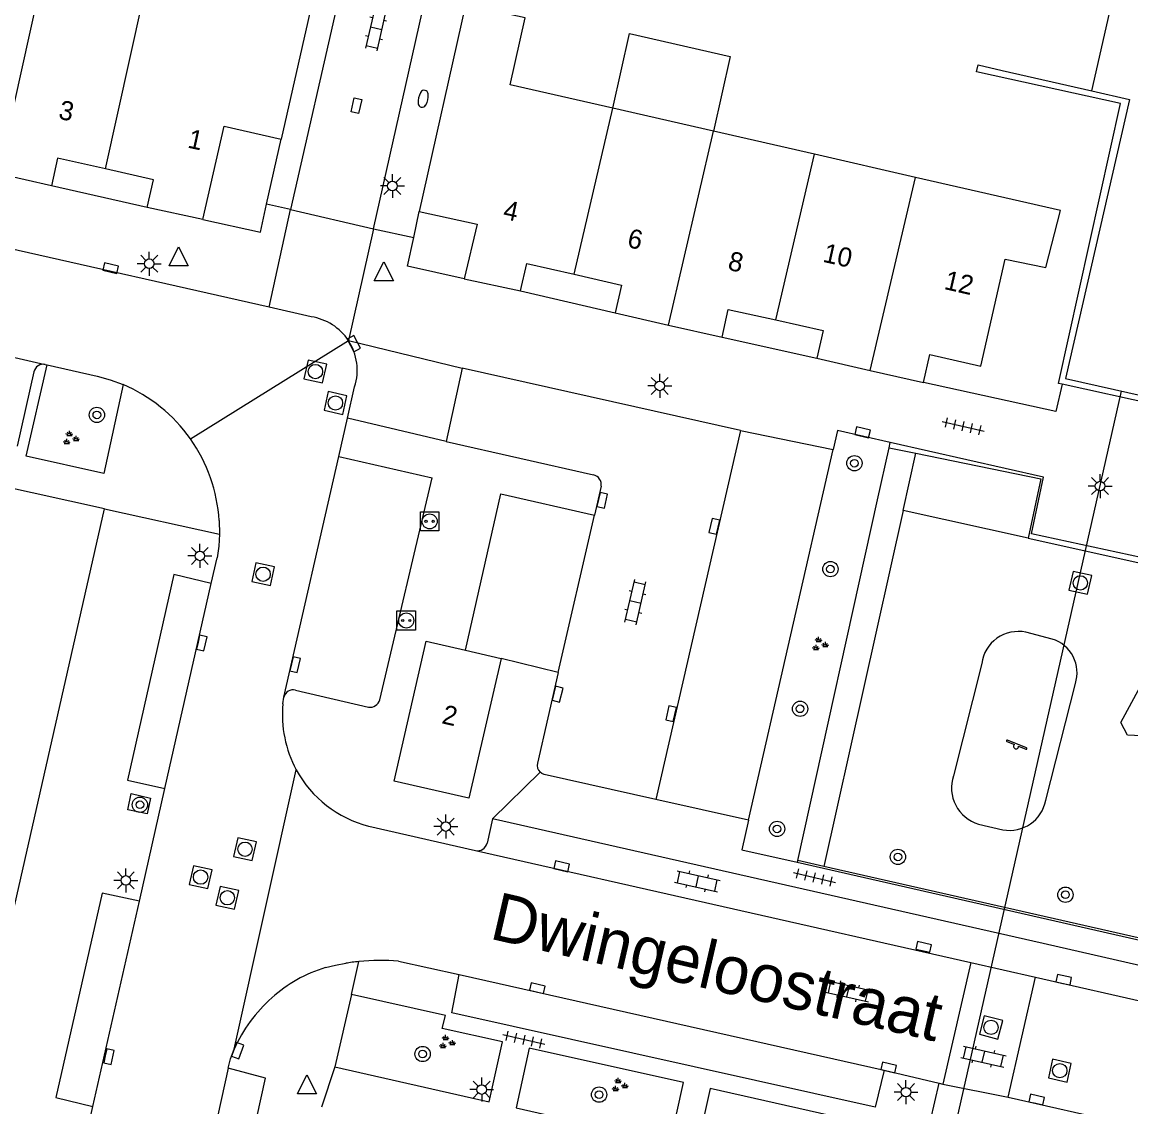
# Model space of a CAD drawing. Extents: x 128999 to 131010, y 395498 to 399007.
# Drawn here: x 129368.2 to 129426.2, y 398880.6 to 398937.3 of the extents above; entities that cross this region are included whole.
import ezdxf

# ---------------------------------------------------------------- set-up
doc = ezdxf.new("R2010")
doc.units = 0
for name, color, linetype in [('gg-afsc-hekwerk', 7, 'Continuous'), ('gg-anno-huisnummerreeks BGT', 7, 'Continuous'), ('gg-anno-openbare ruimte label', 7, 'Continuous'), ('gg-bbg-hoofdgebouw', 7, 'Continuous'), ('gg-bbg-luifel en loopbrug', 7, 'Continuous'), ('gg-bbg-tussenscheiding', 7, 'Continuous'), ('gg-knt-verharding', 7, 'Continuous'), ('gg-knt-verharding nz', 7, 'Continuous'), ('gg-kntw-beschoeiing', 7, 'Continuous'), ('gg-kntw-kademuur', 7, 'Continuous'), ('gg-kwrk-duiker nz buis', 7, 'Continuous'), ('gt-grn-groengrens', 7, 'Continuous'), ('gt-grn-weggrens', 7, 'Continuous'), ('gt-symb-boom', 7, 'Continuous'), ('gt-symb-brandkraan', 7, 'Continuous'), ('gt-symb-groenvak', 7, 'Continuous'), ('gt-symb-klinker verharding', 7, 'Continuous'), ('gt-symb-kolk', 7, 'Continuous'), ('gt-symb-kolk center center', 7, 'Continuous'), ('gt-symb-laadpunt elektrisch vervoer', 7, 'Continuous'), ('gt-symb-lichtmast', 7, 'Continuous'), ('gt-symb-rioolschacht', 7, 'Continuous'), ('gt-symb-speelvoorziening', 7, 'Continuous'), ('gt-symb-tegel verharding', 7, 'Continuous'), ('gt-symb-waterafsluiter', 7, 'Continuous')]:
    doc.layers.add(name, color=color, linetype=linetype)

# ---------------------------------------------------------------- blocks, each defined once
blk = doc.blocks.new('gt0-KOLKCC')
at = {"layer": 'gt-symb-kolk center center'}
blk.add_lwpolyline([(-0.375, 0.2), (0.375, 0.2), (0.375, -0.2), (-0.375, -0.2)], close=True, dxfattribs=at)
blk = doc.blocks.new('gt0-LMAST')
at = {"layer": 'gt-symb-lichtmast'}
for p, q in [((-0.005, 0.246), (-0.005, 0.621)), ((-0.182, 0.173), (-0.447, 0.438)), ((0.172, 0.173), (0.437, 0.438)), ((-0.255, -0.004), (-0.63, -0.004)), ((-0.182, -0.181), (-0.447, -0.446)), ((-0.005, -0.254), (-0.005, -0.629)), ((0.437, -0.446), (0.172, -0.181)), ((0.245, -0.004), (0.62, -0.004))]:
    blk.add_line(p, q, dxfattribs=at)
blk.add_circle((-0.005, -0.004), 0.25, dxfattribs=at)
blk = doc.blocks.new('gt0-BR')
at = {"layer": 'gt-symb-brandkraan'}
for centre, radius, start, end in [((-0.244, 0), 0.206, 107.56694, 252.43307), ((0.599, -2.664), 3, 106.89205, 107.56694), ((0, -0.691), 0.938, 73.10799, 106.89205), ((-0.599, -2.664), 3, 72.43309, 73.10799), ((0.244, 0), 0.206, 287.56695, 72.43309), ((0.599, 2.664), 3, 252.43307, 253.10797), ((0, 0.691), 0.938, 253.10797, 286.89206), ((-0.599, 2.664), 3, 286.89206, 287.56695)]:
    blk.add_arc(centre, radius, start, end, dxfattribs=at)
blk = doc.blocks.new('gt0-KL1')
at = {"layer": 'gt-symb-klinker verharding'}
for p, q in [((-1.15, 0.3), (1.15, 0.3)), ((-1, -0.3), (-1, 0.3)), ((-0.5, 0.3), (-0.5, 0.45)), ((0, -0.3), (0, 0.3)), ((0.5, 0.3), (0.5, 0.45)), ((1, -0.3), (1, 0.3)), ((-1.15, -0.3), (1.15, -0.3)), ((-0.5, -0.45), (-0.5, -0.3)), ((0.5, -0.45), (0.5, -0.3))]:
    blk.add_line(p, q, dxfattribs=at)
blk = doc.blocks.new('gt0-KOLK')
at = {"layer": 'gt-symb-kolk'}
blk.add_lwpolyline([(0, 0), (0.375, 0), (0.375, 0.4), (-0.375, 0.4), (-0.375, 0), (0, 0)], dxfattribs=at)
blk = doc.blocks.new('gt0-WAFSL')
at = {"layer": 'gt-symb-waterafsluiter'}
for p, q in [((-0.5, -0.333), (0, 0.667)), ((0, 0.667), (0.5, -0.333)), ((0.5, -0.333), (-0.5, -0.333))]:
    blk.add_line(p, q, dxfattribs=at)
blk = doc.blocks.new('gt0-LEV')
at = {"layer": 'gt-symb-laadpunt elektrisch vervoer'}
blk.add_lwpolyline([(-0.486, 0.501), (0.486, 0.501), (0.486, -0.499), (-0.486, -0.499)], close=True, dxfattribs=at)
for centre, radius in [((0, 0), 0.393), ((-0.186, 0), 0.0566), ((0.186, 0), 0.0566)]:
    blk.add_circle(centre, radius, dxfattribs=at)
blk = doc.blocks.new('gt0-RS')
at = {"layer": 'gt-symb-rioolschacht'}
blk.add_lwpolyline([(-0.5, -0.5), (0.5, -0.5), (0.5, 0.5), (-0.5, 0.5)], close=True, dxfattribs=at)
blk.add_circle((0, 0), 0.375, dxfattribs=at)
blk = doc.blocks.new('gt0-BOOM')
at = {"layer": 'gt-symb-boom'}
for radius in [0.4, 0.2]:
    blk.add_circle((0, 0), radius, dxfattribs=at)
blk = doc.blocks.new('gt0-TEG1')
at = {"layer": 'gt-symb-tegel verharding'}
for p, q in [((-1.125, 0), (1.125, 0)), ((-0.9, -0.25), (-0.9, 0.25)), ((-0.45, -0.25), (-0.45, 0.25)), ((0, -0.25), (0, 0.25)), ((0.45, -0.25), (0.45, 0.25)), ((0.9, -0.25), (0.9, 0.25))]:
    blk.add_line(p, q, dxfattribs=at)
blk = doc.blocks.new('gt0-GRVAK')
at = {"layer": 'gt-symb-groenvak'}
for p, q in [((-0.11, 0.189), (-0.228, 0.24)), ((-0.182, 0.153), (0.088, 0.153)), ((-0.091, 0.211), (-0.156, 0.322)), ((-0.047, 0.214), (-0.047, 0.393)), ((-0.004, 0.211), (0.061, 0.322)), ((0.015, 0.189), (0.133, 0.24)), ((0.262, -0.052), (0.197, 0.059)), ((0.305, -0.049), (0.305, 0.13)), ((0.349, -0.052), (0.414, 0.059)), ((-0.245, -0.228), (-0.363, -0.177)), ((-0.318, -0.264), (-0.047, -0.264)), ((-0.226, -0.206), (-0.291, -0.095)), ((-0.183, -0.203), (-0.183, -0.024)), ((-0.139, -0.206), (-0.074, -0.095)), ((-0.12, -0.228), (-0.002, -0.177)), ((0.243, -0.074), (0.125, -0.023)), ((0.17, -0.11), (0.441, -0.11)), ((0.368, -0.074), (0.486, -0.023))]:
    blk.add_line(p, q, dxfattribs=at)
blk = doc.blocks.new('gt0-SV')
at = {"layer": 'gt-symb-speelvoorziening'}
for p, q in [((-0.477, 0.255), (-0.08, 0.096)), ((0.542, -0.076), (-0.449, 0.324)), ((0.125, 0.014), (0.515, -0.143))]:
    blk.add_line(p, q, dxfattribs=at)
for centre, radius, start, end in [((-0.466, 0.291), 0.0369, 63.6251, 252.66016), ((-0.002, -0.005), 0.128, 127.68665, 8.59861), ((0.531, -0.111), 0.0363, 243.50852, 72.54358)]:
    blk.add_arc(centre, radius, start, end, dxfattribs=at)

msp = doc.modelspace()

# ---------------------------------------------------------------- linework, layer by layer
at = {"layer": 'gg-afsc-hekwerk'}
for p, q in [((129412.937, 398912.329), (129413.541, 398915.058)), ((129413.541, 398915.058), (129414.946, 398914.771)), ((129408.768, 398893.49), (129412.937, 398912.329)), ((129410.134, 398893.179), (129408.768, 398893.49)), ((129444.022, 398885.456), (129410.134, 398893.179))]:
    msp.add_line(p, q, dxfattribs=at)
for points in [[(129414.946, 398914.771), (129421.467, 398913.437), (129420.809, 398910.332)], [(129420.809, 398910.332), (129426.851, 398908.993), (129427.591, 398912.058), (129451.111, 398906.706)]]:
    msp.add_lwpolyline(points, dxfattribs=at)
at = {"layer": 'gg-bbg-hoofdgebouw'}
for p, q in [((129404.361, 398931.596), (129399.101, 398932.796)), ((129409.641, 398930.392), (129404.361, 398931.596)), ((129414.92, 398929.189), (129409.641, 398930.392)), ((129369.761, 398928.75), (129367, 398929.368)), ((129377.671, 398926.99), (129374.761, 398927.62)), ((129391.331, 398923.88), (129394.271, 398923.25)), ((129399.231, 398922.1), (129402.02, 398921.47)), ((129402.02, 398921.47), (129404.811, 398920.84)), ((129409.771, 398919.73), (129412.55, 398919.101)), ((129412.55, 398919.101), (129415.341, 398918.47)), ((129391.413, 398904.47), (129393.261, 398904.04))]:
    msp.add_line(p, q, dxfattribs=at)
for points in [[(129380.46, 398940.68), (129383.761, 398939.96), (129381.771, 398931.18)], [(129394.531, 398937.52), (129391.411, 398938.21), (129388.991, 398927.41)], [(129399.101, 398932.796), (129393.731, 398934.02), (129394.531, 398937.52)], [(129377.671, 398926.99), (129378.801, 398931.87), (129381.771, 398931.18)], [(129372.589, 398929.625), (129370.091, 398930.19), (129369.761, 398928.75)], [(129374.761, 398927.62), (129375.091, 398929.06), (129372.589, 398929.625)], [(129415.341, 398918.47), (129415.67, 398919.93), (129418.331, 398919.32), (129419.611, 398924.92), (129421.731, 398924.47), (129422.501, 398927.46), (129414.92, 398929.189)], [(129388.991, 398927.41), (129392.021, 398926.74), (129391.331, 398923.88)], [(129394.271, 398923.25), (129394.611, 398924.69), (129397.08, 398924.121)], [(129397.08, 398924.121), (129399.561, 398923.55), (129399.231, 398922.1)], [(129404.811, 398920.84), (129405.141, 398922.29), (129407.618, 398921.736)], [(129407.618, 398921.736), (129410.101, 398921.18), (129409.771, 398919.73)], [(129393.261, 398904.04), (129391.581, 398896.74), (129387.681, 398897.63), (129389.351, 398904.95), (129391.413, 398904.47)]]:
    msp.add_lwpolyline(points, dxfattribs=at)
at = {"layer": 'gg-bbg-luifel en loopbrug'}
msp.add_lwpolyline([(129399.101, 398932.796), (129399.981, 398936.698), (129405.244, 398935.511), (129404.361, 398931.596)], dxfattribs=at)
at = {"layer": 'gg-bbg-tussenscheiding'}
for p, q in [((129367, 398929.368), (129369.269, 398939.546)), ((129372.589, 398929.625), (129374.519, 398938.356)), ((129397.08, 398924.121), (129399.101, 398932.796)), ((129402.02, 398921.47), (129404.361, 398931.596)), ((129407.618, 398921.736), (129409.641, 398930.392)), ((129412.55, 398919.101), (129414.92, 398929.189))]:
    msp.add_line(p, q, dxfattribs=at)
at = {"layer": 'gg-knt-verharding'}
for p, q in [((129385.148, 398940.153), (129382.261, 398927.5)), ((129386.591, 398926.5), (129389.433, 398939.15)), ((129381.013, 398927.778), (129381.771, 398931.18)), ((129374.761, 398927.62), (129369.761, 398928.75)), ((129382.261, 398927.5), (129386.591, 398926.5)), ((129388.702, 398926.051), (129388.991, 398927.41)), ((129381.142, 398922.399), (129365.772, 398925.865)), ((129394.271, 398923.25), (129399.231, 398922.1)), ((129383.341, 398921.9), (129381.142, 398922.399)), ((129404.811, 398920.84), (129409.771, 398919.73)), ((129368.851, 398919.023), (129367.972, 398915.132)), ((129369.446, 398919.413), (129369.542, 398919.391)), ((129391.231, 398919.21), (129390.401, 398915.38)), ((129405.771, 398915.96), (129391.231, 398919.21)), ((129385.238, 398916.604), (129385.61, 398918.241)), ((129384.782, 398914.6), (129385.238, 398916.604)), ((129405.771, 398915.96), (129410.616, 398914.966)), ((129390.401, 398915.38), (129398.091, 398913.64)), ((129406.194, 398895.585), (129410.616, 398914.966)), ((129384.782, 398914.6), (129389.658, 398913.49)), ((129372.541, 398911.86), (129362.031, 398914.18)), ((129386.92, 398901.885), (129389.658, 398913.49)), ((129398.491, 398913.04), (129398.144, 398911.535)), ((129366.081, 398883.4), (129372.541, 398911.86)), ((129378.531, 398911.251), (129378.544, 398910.534)), ((129378.119, 398907.966), (129378.421, 398909.3)), ((129422.073, 398905.058), (129420.689, 398905.415)), ((129396.248, 398903.302), (129393.261, 398904.04)), ((129418.381, 398903.78), (129416.907, 398897.915)), ((129396.248, 398903.302), (129395.16, 398898.579)), ((129382.519, 398902.383), (129386.338, 398901.501)), ((129421.729, 398896.633), (129423.28, 398902.73)), ((129381.865, 398901.674), (129381.917, 398902.028)), ((129374.362, 398891.351), (129375.695, 398897.245)), ((129406.194, 398895.585), (129401.356, 398896.681)), ((129386.338, 398895.278), (129386.359, 398895.273)), ((129386.359, 398895.273), (129391.921, 398894.004)), ((129392.82, 398895.668), (129392.535, 398894.392)), ((129418.214, 398895.389), (129419.49, 398895.086)), ((129408.747, 398893.393), (129444.491, 398885.26)), ((129387.91, 398888.231), (129391.082, 398887.525)), ((129417.812, 398888.15), (129416.346, 398881.801)), ((129419.766, 398881.119), (129421.197, 398887.384)), ((129385.439, 398886.477), (129384.576, 398882.701)), ((129413.285, 398882.52), (129416.165, 398881.843)), ((129371.504, 398878.713), (129371.936, 398880.621))]:
    msp.add_line(p, q, dxfattribs=at)
for points in [[(129377.671, 398926.99), (129380.69, 398926.33), (129381.013, 398927.778)], [(129391.331, 398923.88), (129388.381, 398924.54), (129388.702, 398926.051)], [(129373.508, 398918.361), (129372.497, 398913.717), (129368.441, 398914.622), (129369.542, 398919.391)], [(129369.542, 398919.391), (129372.153, 398918.805), (129372.84, 398918.612), (129373.508, 398918.361)], [(129422.59, 398918.375), (129422.261, 398916.95), (129415.341, 398918.47)], [(129413.602, 398915.327), (129410.841, 398915.95), (129410.616, 398914.966)], [(129456.11, 398905.71), (129427.481, 398912.2), (129426.781, 398909.3), (129420.991, 398910.56), (129421.611, 398913.52), (129413.602, 398915.327)], [(129391.413, 398904.47), (129393.254, 398912.648), (129398.144, 398911.535)], [(129378.544, 398910.534), (129378.506, 398909.916), (129378.421, 398909.3)], [(129378.119, 398907.966), (129376.156, 398908.433), (129373.741, 398897.689), (129375.695, 398897.245)], [(129401.356, 398896.681), (129395.521, 398897.98), (129395.403, 398898.024), (129395.3, 398898.097)], [(129373.751, 398896.124), (129373.941, 398896.978), (129374.941, 398896.747), (129374.762, 398895.916), (129373.751, 398896.124)], [(129435.19, 398884.738), (129435.469, 398885.984), (129421.601, 398889.146), (129392.82, 398895.668)], [(129406.194, 398895.585), (129405.841, 398894.04), (129408.747, 398893.393)], [(129374.362, 398891.351), (129372.41, 398891.785), (129370.001, 398881.104), (129371.936, 398880.621)], [(129384.084, 398887.885), (129384.611, 398888.011), (129385.145, 398888.112)], [(129413.285, 398882.52), (129412.807, 398880.588), (129390.683, 398885.522), (129391.082, 398887.525)], [(129393.332, 398884.002), (129390.193, 398884.697), (129390.353, 398885.382), (129385.439, 398886.477)], [(129384.576, 398882.701), (129392.642, 398880.874), (129393.332, 398884.002)], [(129394.73, 398883.678), (129394.046, 398880.561), (129402.099, 398878.73), (129402.792, 398881.888), (129394.73, 398883.678)], [(129379.007, 398882.629), (129379.124, 398883.118), (129379.309, 398883.616)], [(129379.223, 398875.265), (129379.436, 398875.222), (129380.948, 398882.108), (129379.007, 398882.629)], [(129404.187, 398881.569), (129403.493, 398878.431), (129412.039, 398876.495), (129412.759, 398879.641), (129404.187, 398881.569)], [(129448.938, 398874.489), (129448.537, 398872.473), (129415.704, 398879.897), (129416.165, 398881.843)]]:
    msp.add_lwpolyline(points, dxfattribs=at)
for centre, radius, start, end in [((129382.924, 398919.107), 2.824, 33.26083, 81.50737), ((129382.926, 398919.109), 2.821, 342.0789, 33.25022), ((129369.343, 398918.922), 0.502, 78.10681, 168.37984), ((129370.257, 398910.734), 8.291, 35.25107, 66.91506), ((129370.26, 398910.737), 8.287, 3.55628, 35.24371), ((129397.991, 398913.14), 0.51, 348.72599, 78.65415), ((129420.305, 398903.511), 1.943, 78.59316, 172.03478), ((129421.524, 398903.297), 1.845, 342.11408, 72.69676), ((129382.392, 398901.911), 0.489, 74.88015, 166.17564), ((129387.838, 398901.088), 6.002, 174.39427, 208.48744), ((129386.424, 398902.004), 0.511, 260.34504, 346.48813), ((129387.835, 398901.087), 5.999, 208.49727, 255.5471), ((129395.633, 398898.455), 0.489, 165.29543, 227.09713), ((129418.782, 398897.284), 1.979, 161.40737, 253.30842), ((129419.831, 398896.986), 1.93, 259.80934, 349.47444), ((129392.019, 398894.529), 0.534, 259.41953, 345.15984), ((129387.015, 398876.774), 11.491, 85.53463, 95.90045), ((129386.159, 398880.931), 7.257, 106.61355, 132.22227), ((129387.129, 398876.011), 12.263, 96.06283, 99.31161), ((129386.518, 398880.395), 7.896, 131.5386, 155.92418)]:
    msp.add_arc(centre, radius, start, end, dxfattribs=at)
at = {"layer": 'gg-knt-verharding nz'}
for p, q in [((129363.519, 398920.74), (129369.446, 398919.413)), ((129405.771, 398915.96), (129401.356, 398896.681)), ((129381.917, 398902.028), (129384.782, 398914.6)), ((129396.248, 398903.302), (129398.144, 398911.535)), ((129375.695, 398897.245), (129378.119, 398907.966)), ((129391.921, 398894.004), (129417.812, 398888.15)), ((129371.936, 398880.621), (129374.362, 398891.351)), ((129417.812, 398888.15), (129421.197, 398887.384)), ((129391.082, 398887.525), (129413.285, 398882.52)), ((129421.197, 398887.384), (129435.549, 398884.139)), ((129379.007, 398882.629), (129377.447, 398875.625)), ((129416.165, 398881.843), (129416.346, 398881.801)), ((129416.346, 398881.801), (129419.766, 398881.119)), ((129419.766, 398881.119), (129425.768, 398879.76))]:
    msp.add_line(p, q, dxfattribs=at)
at = {"layer": 'gg-kntw-beschoeiing'}
msp.add_lwpolyline([(129424.139, 398933.703), (129434.452, 398979.091), (129437.339, 398981.069), (129441.611, 399000)], dxfattribs=at)
at = {"layer": 'gg-kntw-kademuur'}
for p, q in [((129419.46, 398934.777), (129424.139, 398933.703)), ((129428.86, 398916.988), (129422.59, 398918.375))]:
    msp.add_line(p, q, dxfattribs=at)
for points in [[(129422.59, 398918.375), (129422.399, 398918.417), (129425.634, 398933.041), (129418.112, 398934.705), (129418.195, 398935.067), (129419.46, 398934.777)], [(129424.139, 398933.703), (129426.103, 398933.253), (129422.765, 398918.668), (129428.589, 398917.368), (129431.918, 398931.958), (129433.882, 398931.526)]]:
    msp.add_lwpolyline(points, dxfattribs=at)
at = {"layer": 'gg-kwrk-duiker nz buis'}
msp.add_line((129415.531, 398873.046), (129425.683, 398918.017), dxfattribs=at)
at = {"layer": 'gt-grn-groengrens'}
for p, q in [((129413.541, 398915.058), (129413.602, 398915.327)), ((129414.279, 398911.779), (129414.946, 398914.771)), ((129414.279, 398911.779), (129410.134, 398893.179)), ((129420.809, 398910.332), (129414.279, 398911.779)), ((129408.768, 398893.49), (129408.747, 398893.393))]:
    msp.add_line(p, q, dxfattribs=at)
msp.add_lwpolyline([(129439.594, 398899.39), (129439.396, 398898.312), (129439.705, 398897.774), (129439.726, 398894.759), (129438.833, 398894.24), (129437.896, 398894.217), (129437.495, 398894.925), (129437.527, 398895.877), (129437.158, 398896.629), (129435.963, 398898.039), (129430.726, 398899.807), (129426, 398900.027), (129425.655, 398900.69), (129427.708, 398904.5), (129428.592, 398904.786), (129431.186, 398902.929), (129431.984, 398901.765), (129434.148, 398900.804)], dxfattribs=at)
at = {"layer": 'gt-grn-weggrens'}
for p, q in [((129382.261, 398927.5), (129381.013, 398927.778)), ((129381.142, 398922.399), (129382.261, 398927.5)), ((129386.591, 398926.5), (129385.285, 398920.656)), ((129386.591, 398926.5), (129388.702, 398926.051)), ((129377.028, 398915.519), (129385.285, 398920.656)), ((129385.285, 398920.656), (129391.231, 398919.21)), ((129390.401, 398915.38), (129385.238, 398916.604)), ((129372.541, 398911.86), (129378.544, 398910.534)), ((129379.309, 398883.616), (129382.563, 398898.225)), ((129395.3, 398898.097), (129392.82, 398895.668)), ((129385.439, 398886.477), (129385.834, 398888.205)), ((129384.576, 398882.701), (129383.871, 398880.6))]:
    msp.add_line(p, q, dxfattribs=at)

# ---------------------------------------------------------------- block references
at = {"layer": 'gt-symb-boom'}
for p in [(129372.139, 398916.773), (129411.729, 398914.249), (129410.477, 398908.716), (129408.891, 398901.412), (129374.387, 398896.398), (129407.69, 398895.135), (129414.005, 398893.674), (129422.759, 398891.697), (129389.164, 398883.371), (129398.385, 398881.247)]:
    msp.add_blockref('gt0-BOOM', p, dxfattribs=at)
at = {"layer": 'gt-symb-brandkraan', "rotation": 77.35314650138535}
msp.add_blockref('gt0-BR', (129389.195, 398933.294), dxfattribs=at)
at = {"layer": 'gt-symb-groenvak'}
for p in [(129370.753, 398915.547), (129409.908, 398904.777), (129390.415, 398883.972), (129399.433, 398881.726)]:
    msp.add_blockref('gt0-GRVAK', p, dxfattribs=at)
at = {"layer": 'gt-symb-klinker verharding'}
for p, rotation in [((129386.734, 398936.988), -102.77124256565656), ((129400.286, 398906.989), 77.17287657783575), ((129403.522, 398892.397), -12.535023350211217), ((129411.409, 398886.644), -12.771242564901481), ((129418.478, 398883.233), -12.771242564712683)]:
    msp.add_blockref('gt0-KL1', p, dxfattribs=dict(at, rotation=rotation))
at = {"layer": 'gt-symb-kolk'}
for p, rotation in [((129372.814, 398924.248), -12.882979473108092), ((129385.395, 398920.398), -61.84665349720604), ((129412.2, 398916.057), 166.93666266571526), ((129398.36, 398912.352), -103.00750479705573), ((129404.604, 398910.905), 76.88085536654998), ((129377.426, 398904.899), -102.64685349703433), ((129382.307, 398903.771), -102.88297947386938), ((129396.022, 398902.227), -104.1196029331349), ((129402.344, 398901.109), 76.99249520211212), ((129396.384, 398892.985), -13.243802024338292), ((129415.394, 398889.165), 167.22875743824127), ((129422.631, 398887.06), -11.545755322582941), ((129395.11, 398886.617), -12.965583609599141), ((129372.578, 398883.275), -102.71533698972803), ((129379.309, 398883.616), -110.37489991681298), ((129413.477, 398882.469), -13.119144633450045), ((129421.203, 398880.794), -12.827123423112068)]:
    msp.add_blockref('gt0-KOLK', p, dxfattribs=dict(at, rotation=rotation))
at = {"layer": 'gt-symb-kolk center center', "rotation": -102.535023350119}
msp.add_blockref('gt0-KOLKCC', (129385.704, 398932.94), dxfattribs=at)
at = {"layer": 'gt-symb-laadpunt elektrisch vervoer'}
for p in [(129389.531, 398911.208), (129388.308, 398906.027)]:
    msp.add_blockref('gt0-LEV', p, dxfattribs=at)
at = {"layer": 'gt-symb-lichtmast'}
for p in [(129387.589, 398928.741), (129374.881, 398924.678), (129401.561, 398918.292), (129424.573, 398913.055), (129377.528, 398909.407), (129390.379, 398895.262), (129373.659, 398892.446), (129392.256, 398881.517), (129414.431, 398881.383)]:
    msp.add_blockref('gt0-LMAST', p, dxfattribs=at)
at = {"layer": 'gt-symb-rioolschacht'}
for p, rotation in [((129383.561, 398919.038), 77.40904938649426), ((129384.61, 398917.397), 77.40904938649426), ((129380.827, 398908.446), 77.40904938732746), ((129423.539, 398907.994), -12.771242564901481), ((129379.883, 398894.076), 77.40904938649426), ((129377.561, 398892.616), 77.40904938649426), ((129378.961, 398891.537), 77.40904938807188), ((129418.871, 398884.764), -104.71731114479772), ((129422.465, 398882.503), -12.771242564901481)]:
    msp.add_blockref('gt0-RS', p, dxfattribs=dict(at, rotation=rotation))
at = {"layer": 'gt-symb-speelvoorziening'}
msp.add_blockref('gt0-SV', (129420.18, 398899.448), dxfattribs=at)
at = {"layer": 'gt-symb-tegel verharding'}
for p, rotation in [((129417.415, 398916.176), -12.771242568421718), ((129409.641, 398892.595), -13.702889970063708), ((129394.449, 398884.119), 167.35314650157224)]:
    msp.add_blockref('gt0-TEG1', p, dxfattribs=dict(at, rotation=rotation))
at = {"layer": 'gt-symb-waterafsluiter'}
for p in [(129376.411, 398924.89), (129387.134, 398924.111), (129383.118, 398881.616)]:
    msp.add_blockref('gt0-WAFSL', p, dxfattribs=at)

# ---------------------------------------------------------------- texts
at = {"layer": 'gg-anno-huisnummerreeks BGT'}
for s, rotation, p in [('3', 347.4, (129370.084, 398932.265)), ('1', 347.8, (129376.836, 398930.751)), ('4', 347.9, (129393.323, 398927.032)), ('6', 347.3, (129399.809, 398925.557)), ('10', 347.4, (129410.031, 398924.782)), ('8', 347.3, (129405.067, 398924.37)), ('12', 347.1, (129416.371, 398923.36)), ('2', 347.2, (129390.12, 398900.662))]:
    msp.add_text(s, height=1, rotation=rotation, dxfattribs=at).set_placement(p)
at = {"layer": 'gg-anno-openbare ruimte label'}
msp.add_text('Dwingeloostraat', height=2.5, rotation=347, dxfattribs=at).set_placement((129392.6, 398889.416))

doc.saveas('drawing.dxf')
